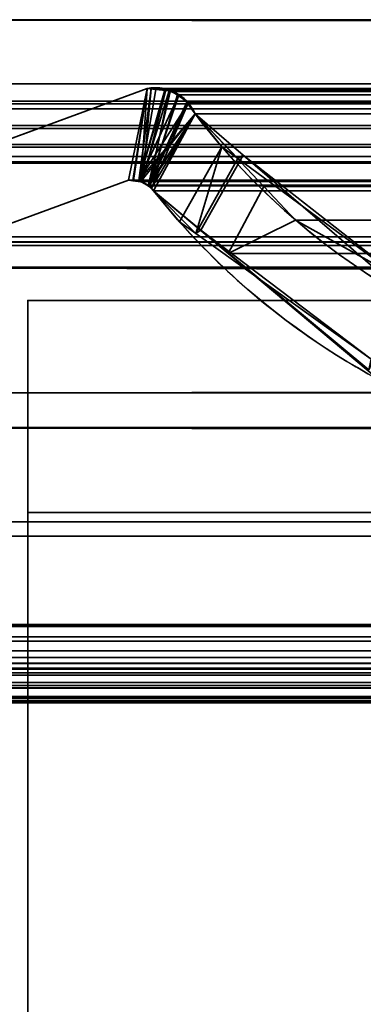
# Model space of a CAD drawing. Header units: millimetres. Extents: x -603 to 3703, y -120 to 193.
# Tile 321 of 656: x 1015.92 to 1019.16, y -6.63 to 2.65. Entities that reach past the tile are written whole.
import ezdxf

# ---------------------------------------------------------------- set-up
doc = ezdxf.new("R2010")
doc.units = ezdxf.units.MM
doc.layers.add('152', color=7, linetype='Continuous', true_color=0xffffff)

# ---------------------------------------------------------------- blocks, each defined once
blk = doc.blocks.new('UG_SURFACE_002')
at = {"layer": '152', "color": 252, "linetype": 'Continuous', "lineweight": 35}
for points in [[(2177.5, -35, 2213.0001), (2177.5, 174.4, 2213.0001), (822.5, 174.4, 2213.0001), (822.5, -35, 2213.0001)], [(972.5, -35, 2063), (972.5, 174.4, 2063), (2027.4999, 174.4, 2063), (2027.4999, -35, 2063)]]:
    blk.add_3dface(points, dxfattribs=at)
blk = doc.blocks.new('UG_SURFACE_085')
at = {"layer": '152', "color": 43, "linetype": 'Continuous', "lineweight": 35}
for points in [[(1016, -49, 2017), (1984, -49, 2017), (1984, 0, 2017), (1016, 0, 2017)], [(1016, 0, 2), (1054.9999, 0, 951.5), (1081, 0, 948)], [(1081, 0, 948), (1107, 0, 951.5), (1984, 0, 2), (1016, 0, 2)], [(1016, 0, 2), (1016, 0, 2017), (1054.9999, 0, 1186.5), (1054.9999, 0, 951.5)], [(1016, 0, 2017), (1081, 0, 1190.0001), (1054.9999, 0, 1186.5)], [(1107, 0, 1186.5), (1081, 0, 1190.0001), (1016, 0, 2017), (1984, 0, 2017)], [(1016, 0, 2017), (1016, 0, 2), (1016, -19.5, 23.5), (1016, -19.5, 24.884)], [(1016, -49, 2017), (1016, 0, 2017), (1016, -20.7324, 30.5), (1016, -33.2676, 30.5)], [(1016, -20.7324, 30.5), (1016, 0, 2017), (1016, -19.5, 24.884)], [(1016, 0, 2), (1984, 0, 2), (1984, -2), (1016, -2)], [(1016, -19.5, 23.5), (1016, 0, 2), (1016, -2), (1016, -23.5, 12.5)], [(1016, -47), (1016, -2), (1984, -2), (1984, -47)], [(1016, -2), (1016, -47), (1016, -30.5, 12.5), (1016, -23.5, 12.5)]]:
    blk.add_3dface(points, dxfattribs=at)
blk = doc.blocks.new('UG_SURFACE_089')
at = {"layer": '152', "color": 252, "linetype": 'Continuous', "lineweight": 35}
for points in [[(1011, -46.92, 2022.5), (1989, -46.92, 2022.5), (1989, 14.42, 2022.5), (1011, 14.42, 2022.5)], [(1012.5, -46.92, 2020.9999), (1012.5, 14.42, 2020.9999), (1987.5, 14.42, 2020.9999), (1987.5, -46.92, 2020.9999)]]:
    blk.add_3dface(points, dxfattribs=at)
blk = doc.blocks.new('UG_SURFACE_143')
at = {"layer": '152', "color": 7, "linetype": 'Continuous', "lineweight": 35}
for points in [[(1015.2102, 1.295, -7), (1017.1266, 1.997, -7), (1016.9486, 1.1329, -7), (1015.4916, 0.5991, -7)], [(1015.4916, 0.5991, 2018.0085), (1016.9486, 1.1329, 2016.5515), (1017.1266, 1.997, 2016.3734), (1015.2102, 1.295, 2018.2898)], [(1017.1266, 1.997, -7), (1015.2102, 1.295, -7), (1015.2102, 1.295, 2018.2898), (1017.1266, 1.997, 2016.3734)], [(1016.9899, 1.1314, -7), (1016.9486, 1.1329, -7), (1017.1266, 1.997, -7)], [(1017.1266, 1.997, 2016.3734), (1016.9486, 1.1329, 2016.5515), (1016.9896, 1.1281, 2016.5102)], [(1017.1266, 1.997, 2016.3734), (1016.9896, 1.1281, 2016.5102), (1017.0676, 1.119, 2016.4325)], [(1017.0467, 1.1294, -7), (1016.9899, 1.1314, -7), (1017.1266, 1.997, -7), (1017.1647, 1.9963, -7)], [(1017.1647, 1.9963, -7), (1017.2949, 1.9939, -7), (1017.0467, 1.1294, -7)], [(1017.0467, 1.1294, -7), (1017.2949, 1.9939, -7), (1017.3028, 1.9904, -7)], [(1017.0467, 1.1294, -7), (1017.3028, 1.9904, -7), (1017.4243, 1.9346, -7)], [(1017.0676, 1.119, 2016.4325), (1017.083, 1.1172, 2016.417), (1017.1645, 1.9939, 2016.3355), (1017.1266, 1.997, 2016.3734)], [(1017.083, 1.1172, 2016.417), (1017.303, 1.9825, 2016.197), (1017.1645, 1.9939, 2016.3355)], [(1017.3447, 1.979, 2016.1552), (1017.303, 1.9825, 2016.197), (1017.083, 1.1172, 2016.417), (1017.134, 1.0806, 2016.366)], [(1017.1266, 1.997, -7), (1017.1266, 1.997, 2016.3734), (1017.1645, 1.9939, 2016.3355)], [(1017.1645, 1.9939, 2016.3355), (1017.1647, 1.9963, -7), (1017.1266, 1.997, -7)], [(1017.134, 1.0806, 2016.366), (1017.4224, 1.9273, 2016.0775), (1017.3447, 1.979, 2016.1552)], [(1017.1647, 1.9963, -7), (1017.1645, 1.9939, 2016.3355), (1017.303, 1.9825, 2016.197)], [(1017.303, 1.9825, 2016.197), (1017.2949, 1.9939, -7), (1017.1647, 1.9963, -7)], [(1017.303, 1.9825, 2016.197), (1017.3028, 1.9904, -7), (1017.2949, 1.9939, -7)], [(1017.3028, 1.9904, -7), (1017.303, 1.9825, 2016.197), (1017.3447, 1.979, 2016.1552)], [(1017.3447, 1.979, 2016.1552), (1017.4243, 1.9346, -7), (1017.3028, 1.9904, -7)], [(1017.3447, 1.979, 2016.1552), (1017.4224, 1.9273, 2016.0775), (1017.4243, 1.9346, -7)], [(1017.0467, 1.1294, -7), (1017.4243, 1.9346, -7), (1017.4447, 1.9253, -7), (1017.5083, 1.8542, -7)], [(1017.5023, 1.8741, 2015.9976), (1017.4224, 1.9273, 2016.0775), (1017.134, 1.0806, 2016.366)], [(1017.134, 1.0806, 2016.366), (1017.1674, 1.0564, 2016.3326), (1017.513, 1.8578, 2015.9869), (1017.5023, 1.8741, 2015.9976)], [(1017.5786, 1.7573, 2015.9214), (1017.513, 1.8578, 2015.9869), (1017.1674, 1.0564, 2016.3326)], [(1017.4447, 1.9253, -7), (1017.4243, 1.9346, -7), (1017.4224, 1.9273, 2016.0775)], [(1017.4447, 1.9253, -7), (1017.4224, 1.9273, 2016.0775), (1017.5023, 1.8741, 2015.9976)], [(1017.5023, 1.8741, 2015.9976), (1017.5083, 1.8542, -7), (1017.4447, 1.9253, -7)], [(1017.5023, 1.8741, 2015.9976), (1017.513, 1.8578, 2015.9869), (1017.5083, 1.8542, -7)], [(1017.5083, 1.8542, -7), (1017.513, 1.8578, 2015.9869), (1017.5786, 1.7573, 2015.9214)], [(1017.5083, 1.8542, -7), (1017.558, 1.7985, -7), (1017.5786, 1.7573, -7), (1017.0467, 1.1294, -7)], [(1017.5786, 1.7573, 2015.9214), (1017.558, 1.7985, -7), (1017.5083, 1.8542, -7)], [(1017.5786, 1.7573, 2015.9214), (1017.5786, 1.7573, -7), (1017.558, 1.7985, -7)], [(1017.0664, 1.12, -7), (1017.0467, 1.1294, -7), (1017.5786, 1.7573, -7)], [(1017.5786, 1.7573, -7), (1017.134, 1.0875, -7), (1017.0664, 1.12, -7)], [(1017.1356, 1.0858, -7), (1017.134, 1.0875, -7), (1017.5786, 1.7573, -7)], [(1017.1857, 1.0331, -7), (1017.1356, 1.0858, -7), (1017.5786, 1.7573, -7)], [(1017.5786, 1.7573, 2015.9214), (1017.1674, 1.0564, 2016.3326), (1017.1857, 1.0331, 2016.3143)], [(1017.5786, 1.7573, -7), (1018.0296, 1.3698, -7), (1017.6311, 0.6632, -7), (1017.1857, 1.0331, -7)], [(1017.1857, 1.0331, 2016.3143), (1017.4305, 0.7409, 2016.0694), (1017.8308, 1.4475, 2015.6691), (1017.5786, 1.7573, 2015.9214)], [(1017.5786, 1.7573, -7), (1017.8308, 1.4475, 2015.6691), (1017.9812, 1.3368, 2015.5189)], [(1017.5786, 1.7573, -7), (1017.5786, 1.7573, 2015.9214), (1017.8308, 1.4475, 2015.6691)], [(1017.9812, 1.3368, 2015.5189), (1018.0296, 1.3698, -7), (1017.5786, 1.7573, -7)], [(1017.8308, 1.4475, 2015.6691), (1017.4305, 0.7409, 2016.0694), (1017.5843, 0.6308, 2015.9156)], [(1017.9812, 1.3368, 2015.5189), (1017.8308, 1.4475, 2015.6691), (1017.5843, 0.6308, 2015.9156)], [(1017.5843, 0.6308, 2015.9156), (1019.2387, -0.5532, 2014.2612), (1019.5497, 0.1813, 2013.9503), (1017.9812, 1.3368, 2015.5189)], [(1019.2165, -0.6536, -7), (1017.6311, 0.6632, -7), (1018.0296, 1.3698, -7), (1019.5253, 0.0846, -7)], [(1018.0296, 1.3698, -7), (1017.9812, 1.3368, 2015.5189), (1019.5497, 0.1813, 2013.9503)], [(1019.5497, 0.1813, 2013.9503), (1019.5253, 0.0846, -7), (1018.0296, 1.3698, -7)], [(1016.9486, 1.1329, 2016.5515), (1015.4916, 0.5991, 2018.0085), (1015.4916, 0.5991, -7), (1016.9486, 1.1329, -7)], [(1016.9486, 1.1329, -7), (1016.9899, 1.1314, -7), (1016.9896, 1.1281, 2016.5102)], [(1016.9896, 1.1281, 2016.5102), (1016.9486, 1.1329, 2016.5515), (1016.9486, 1.1329, -7)], [(1017.0676, 1.119, 2016.4325), (1016.9896, 1.1281, 2016.5102), (1016.9899, 1.1314, -7)], [(1016.9899, 1.1314, -7), (1017.0467, 1.1294, -7), (1017.0676, 1.119, 2016.4325)], [(1017.0467, 1.1294, -7), (1017.0664, 1.12, -7), (1017.0676, 1.119, 2016.4325)], [(1017.0664, 1.12, -7), (1017.134, 1.0875, -7), (1017.134, 1.0806, 2016.366)], [(1017.134, 1.0806, 2016.366), (1017.083, 1.1172, 2016.417), (1017.0664, 1.12, -7)], [(1017.083, 1.1172, 2016.417), (1017.0676, 1.119, 2016.4325), (1017.0664, 1.12, -7)], [(1017.134, 1.0875, -7), (1017.1356, 1.0858, -7), (1017.134, 1.0806, 2016.366)], [(1017.1674, 1.0564, 2016.3326), (1017.134, 1.0806, 2016.366), (1017.1356, 1.0858, -7)], [(1017.1356, 1.0858, -7), (1017.1857, 1.0331, -7), (1017.1857, 1.0331, 2016.3143)], [(1017.1857, 1.0331, 2016.3143), (1017.1674, 1.0564, 2016.3326), (1017.1356, 1.0858, -7)], [(1017.1857, 1.0331, -7), (1017.6311, 0.6632, -7), (1017.5843, 0.6308, 2015.9156)], [(1017.5843, 0.6308, 2015.9156), (1017.4305, 0.7409, 2016.0694), (1017.1857, 1.0331, -7)], [(1017.4305, 0.7409, 2016.0694), (1017.1857, 1.0331, 2016.3143), (1017.1857, 1.0331, -7)], [(1019.2387, -0.5532, 2014.2612), (1017.5843, 0.6308, 2015.9156), (1017.6311, 0.6632, -7)], [(1017.6311, 0.6632, -7), (1019.2165, -0.6536, -7), (1019.2387, -0.5532, 2014.2612)]]:
    blk.add_3dface(points, dxfattribs=at)
blk = doc.blocks.new('UG_SURFACE_144')
at = {"layer": '152', "color": 7, "linetype": 'Continuous', "lineweight": 35}
for points in [[(1986.675, 2.6459, 2020.175), (1986.6284, 5.9608, 2020.1285), (1013.3716, 5.9608, 2020.1285), (1013.325, 2.6459, 2020.175)], [(1014.2951, 2.0412, 2019.2049), (1014.3776, 4.9715, 2019.1224), (1985.6224, 4.9715, 2019.1224), (1985.7049, 2.0412, 2019.2049)], [(1986.6695, 1.0733, 2020.1695), (1013.325, 2.6459, 2020.175), (1013.2391, 0.3109, 2020.2608)], [(1986.6695, 1.0733, 2020.1695), (1986.675, 2.6459, 2020.175), (1013.325, 2.6459, 2020.175)], [(1014.2951, 2.0412, 2019.2049), (1985.7049, 2.0412, 2019.2049), (1985.6882, 1.8784, 2019.1882), (1014.3118, 1.8784, 2019.1882)], [(1015.2102, 1.295, 2018.2898), (1017.1266, 1.997, 2016.3734), (1016.9486, 1.1329, 2016.5515), (1015.4916, 0.5991, 2018.0085)], [(1017.1266, 1.997, 2016.3734), (1015.2102, 1.295, 2018.2898), (1984.7898, 1.295, 2018.2898), (1982.8734, 1.997, 2016.3734)], [(1016.9967, 1.1297, 2016.5033), (1016.9486, 1.1329, 2016.5515), (1017.1266, 1.997, 2016.3734)], [(1017.1266, 1.997, 2016.3734), (1017.2083, 1.9879, 2016.2916), (1017.0606, 1.1255, 2016.4394), (1016.9967, 1.1297, 2016.5033)], [(1017.0691, 1.1208, 2016.4309), (1017.0606, 1.1255, 2016.4394), (1017.2083, 1.9879, 2016.2916), (1017.3337, 1.974, 2016.1662)], [(1017.3337, 1.974, 2016.1662), (1017.1434, 1.08, 2016.3567), (1017.1335, 1.0854, 2016.3665), (1017.0691, 1.1208, 2016.4309)], [(1017.1266, 1.997, 2016.3734), (1982.8734, 1.997, 2016.3734), (1982.7933, 2.0043, 2016.2933)], [(1982.7933, 2.0043, 2016.2933), (1017.2083, 1.9879, 2016.2916), (1017.1266, 1.997, 2016.3734)], [(1017.1434, 1.08, 2016.3567), (1017.3337, 1.974, 2016.1662), (1017.3662, 1.9704, 2016.1338), (1017.4114, 1.9379, 2016.0887)], [(1982.7933, 2.0043, 2016.2933), (1982.7911, 2.0038, 2016.2911), (1017.2083, 1.9879, 2016.2916)], [(1017.3337, 1.974, 2016.1662), (1017.2083, 1.9879, 2016.2916), (1982.7911, 2.0038, 2016.2911)], [(1982.7911, 2.0038, 2016.2911), (1982.6667, 1.974, 2016.1667), (1017.3337, 1.974, 2016.1662)], [(1017.3662, 1.9704, 2016.1338), (1017.3337, 1.974, 2016.1662), (1982.6667, 1.974, 2016.1667)], [(1017.3662, 1.9704, 2016.1338), (1982.6667, 1.974, 2016.1667), (1982.6149, 1.9616, 2016.115)], [(1982.6149, 1.9616, 2016.115), (1017.4114, 1.9379, 2016.0887), (1017.3662, 1.9704, 2016.1338)], [(1982.6149, 1.9616, 2016.115), (1982.5877, 1.941, 2016.0878), (1017.4114, 1.9379, 2016.0887)], [(1014.3118, 1.8784, 2019.1882), (1985.6882, 1.8784, 2019.1882), (1985.6794, 1.8545, 2019.1793)], [(1985.6794, 1.8545, 2019.1793), (1014.3186, 1.8526, 2019.1815), (1014.3118, 1.8784, 2019.1882)], [(1017.4114, 1.9379, 2016.0887), (1017.5066, 1.8695, 2015.9934), (1017.1434, 1.08, 2016.3567)], [(1017.1434, 1.08, 2016.3567), (1017.5066, 1.8695, 2015.9934), (1017.5085, 1.8664, 2015.9914), (1017.5786, 1.7573, 2015.9214)], [(1017.5066, 1.8695, 2015.9934), (1017.4114, 1.9379, 2016.0887), (1982.5877, 1.941, 2016.0878)], [(1017.5066, 1.8695, 2015.9934), (1982.5877, 1.941, 2016.0878), (1982.4934, 1.8695, 2015.9934)], [(1982.4934, 1.8695, 2015.9934), (1017.5085, 1.8664, 2015.9914), (1017.5066, 1.8695, 2015.9934)], [(1982.4934, 1.8695, 2015.9934), (1982.4915, 1.8664, 2015.9914), (1017.5085, 1.8664, 2015.9914)], [(1017.5085, 1.8664, 2015.9914), (1982.4915, 1.8664, 2015.9914), (1982.4214, 1.7573, 2015.9214), (1017.5786, 1.7573, 2015.9214)], [(1014.3309, 1.8061, 2019.1691), (1014.3186, 1.8526, 2019.1815), (1985.6794, 1.8545, 2019.1793)], [(1014.3309, 1.8061, 2019.1691), (1985.6794, 1.8545, 2019.1793), (1985.6114, 1.6712, 2019.1114)], [(1014.3309, 1.8061, 2019.1691), (1985.6114, 1.6712, 2019.1114), (1985.5958, 1.65, 2019.0959)], [(1985.5958, 1.65, 2019.0959), (1014.405, 1.6498, 2019.0949), (1014.3309, 1.8061, 2019.1691)], [(1017.1857, 1.0331, 2016.3143), (1017.1434, 1.08, 2016.3567), (1017.5786, 1.7573, 2015.9214)], [(1017.5786, 1.7573, 2015.9214), (1018.2251, 1.0741, 2015.275), (1017.8912, 0.4417, 2015.6088), (1017.1857, 1.0331, 2016.3143)], [(1017.5786, 1.7573, 2015.9214), (1982.4214, 1.7573, 2015.9214), (1981.7749, 1.0741, 2015.275), (1018.2251, 1.0741, 2015.275)], [(1014.405, 1.6498, 2019.0949), (1985.5958, 1.65, 2019.0959), (1985.4931, 1.5104, 2018.9931)], [(1014.4185, 1.6214, 2019.0816), (1014.405, 1.6498, 2019.0949), (1985.4931, 1.5104, 2018.9931)], [(1014.4185, 1.6214, 2019.0816), (1985.4931, 1.5104, 2018.9931), (1985.4424, 1.4748, 2018.9424)], [(1985.4424, 1.4748, 2018.9424), (1014.5568, 1.4693, 2018.9433), (1014.4185, 1.6214, 2019.0816)], [(1014.5789, 1.4448, 2018.9211), (1014.5568, 1.4693, 2018.9433), (1985.4424, 1.4748, 2018.9424)], [(1014.5789, 1.4448, 2018.9211), (1985.4424, 1.4748, 2018.9424), (1985.2571, 1.3446, 2018.7571)], [(1014.5789, 1.4448, 2018.9211), (1985.2571, 1.3446, 2018.7571), (1985.2486, 1.3429, 2018.7485)], [(1985.2486, 1.3429, 2018.7485), (1014.7544, 1.3555, 2018.7457), (1014.5789, 1.4448, 2018.9211)], [(1014.8538, 1.3048, 2018.6462), (1014.7544, 1.3555, 2018.7457), (1985.2486, 1.3429, 2018.7485)], [(1014.9699, 1.3016, 2018.5301), (1014.8538, 1.3048, 2018.6462), (1985.2486, 1.3429, 2018.7485)], [(1985.2486, 1.3429, 2018.7485), (1985.0287, 1.3001, 2018.5287), (1014.9699, 1.3016, 2018.5301)], [(1014.9699, 1.3016, 2018.5301), (1985.0287, 1.3001, 2018.5287), (1984.9199, 1.2788, 2018.42)], [(1015.2102, 1.295, 2018.2898), (1014.9699, 1.3016, 2018.5301), (1984.9199, 1.2788, 2018.42)], [(1984.9199, 1.2788, 2018.42), (1984.7898, 1.295, 2018.2898), (1015.2102, 1.295, 2018.2898)], [(1983.0514, 1.1329, 2016.5515), (1984.5084, 0.5991, 2018.0085), (1015.4916, 0.5991, 2018.0085), (1016.9486, 1.1329, 2016.5515)], [(1983.0514, 1.1329, 2016.5515), (1016.9486, 1.1329, 2016.5515), (1016.9967, 1.1297, 2016.5033)], [(1983.0011, 1.1363, 2016.5012), (1016.9967, 1.1297, 2016.5033), (1017.0606, 1.1255, 2016.4394)], [(1983.0011, 1.1363, 2016.5012), (1983.0031, 1.1361, 2016.5031), (1016.9967, 1.1297, 2016.5033)], [(1016.9967, 1.1297, 2016.5033), (1983.0031, 1.1361, 2016.5031), (1983.0514, 1.1329, 2016.5515)], [(1017.0606, 1.1255, 2016.4394), (1982.9315, 1.1144, 2016.4316), (1983.0011, 1.1363, 2016.5012)], [(1017.0606, 1.1255, 2016.4394), (1017.0691, 1.1208, 2016.4309), (1982.9315, 1.1144, 2016.4316)], [(1982.8825, 1.0991, 2016.3825), (1017.0691, 1.1208, 2016.4309), (1017.1335, 1.0854, 2016.3665)], [(1982.8825, 1.0991, 2016.3825), (1982.9315, 1.1144, 2016.4316), (1017.0691, 1.1208, 2016.4309)], [(1013.2391, 0.3109, 2020.2608), (1986.7144, 0.3099, 2020.2143), (1986.6695, 1.0733, 2020.1695)], [(1017.1335, 1.0854, 2016.3665), (1982.8674, 1.0844, 2016.3674), (1982.8825, 1.0991, 2016.3825)], [(1982.8674, 1.0844, 2016.3674), (1017.1335, 1.0854, 2016.3665), (1017.1434, 1.08, 2016.3567)], [(1017.1434, 1.08, 2016.3567), (1982.8143, 1.0331, 2016.3143), (1982.8674, 1.0844, 2016.3674)], [(1017.1434, 1.08, 2016.3567), (1017.1857, 1.0331, 2016.3143), (1982.8143, 1.0331, 2016.3143)], [(1982.8143, 1.0331, 2016.3143), (1017.1857, 1.0331, 2016.3143), (1017.8912, 0.4417, 2015.6088)], [(1018.2251, 1.0741, 2015.275), (1018.5249, 0.7572, 2014.9751), (1017.8912, 0.4417, 2015.6088)], [(1017.8912, 0.4417, 2015.6088), (1982.1423, 0.3422, 2015.6424), (1982.8143, 1.0331, 2016.3143)], [(1018.5249, 0.7572, 2014.9751), (1018.2251, 1.0741, 2015.275), (1981.7749, 1.0741, 2015.275)], [(1018.5249, 0.7572, 2014.9751), (1981.7749, 1.0741, 2015.275), (1981.4751, 0.7572, 2014.9751)], [(1019.3079, -0.7461, 2014.1921), (1017.8912, 0.4417, 2015.6088), (1018.5249, 0.7572, 2014.9751), (1019.9108, -0.0172, 2013.5891)], [(1981.4751, 0.7572, 2014.9751), (1980.0892, -0.0172, 2013.5891), (1019.9108, -0.0172, 2013.5891), (1018.5249, 0.7572, 2014.9751)], [(1015.077, 0.516, 2018.4231), (1984.5084, 0.5991, 2018.0085), (1984.8992, 0.5179, 2018.3992)], [(1015.077, 0.516, 2018.4231), (1015.4916, 0.5991, 2018.0085), (1984.5084, 0.5991, 2018.0085)], [(1014.2697, -0.8721, 2019.2304), (1985.6925, 0.5499, 2019.1925), (1985.6869, -0.4242, 2019.187)], [(1014.2697, -0.8721, 2019.2304), (1014.3075, 0.5499, 2019.1925), (1985.6925, 0.5499, 2019.1925)], [(1014.3124, 0.5521, 2019.1877), (1985.6876, 0.5521, 2019.1877), (1985.6925, 0.5499, 2019.1925), (1014.3075, 0.5499, 2019.1925)], [(1985.6853, 0.5531, 2019.1853), (1014.3124, 0.5521, 2019.1877), (1014.3147, 0.5531, 2019.1853)], [(1985.6853, 0.5531, 2019.1853), (1985.6876, 0.5521, 2019.1877), (1014.3124, 0.5521, 2019.1877)], [(1014.3147, 0.5531, 2019.1853), (1014.3213, 0.5528, 2019.1786), (1985.6787, 0.5528, 2019.1786)], [(1985.6787, 0.5528, 2019.1786), (1985.6853, 0.5531, 2019.1853), (1014.3147, 0.5531, 2019.1853)], [(1014.3213, 0.5528, 2019.1786), (1014.3424, 0.5517, 2019.1576), (1985.6576, 0.5519, 2019.1576)], [(1985.6576, 0.5519, 2019.1576), (1985.6787, 0.5528, 2019.1786), (1014.3213, 0.5528, 2019.1786)], [(1985.604, 0.5495, 2019.104), (1985.6576, 0.5519, 2019.1576), (1014.3424, 0.5517, 2019.1576)], [(1014.3424, 0.5517, 2019.1576), (1014.3961, 0.5491, 2019.1038), (1985.604, 0.5495, 2019.104)], [(1984.9817, 0.5216, 2018.4817), (1985.604, 0.5495, 2019.104), (1014.3961, 0.5491, 2019.1038)], [(1014.3961, 0.5491, 2019.1038), (1015.0189, 0.5188, 2018.481), (1984.9817, 0.5216, 2018.4817)], [(1984.8992, 0.5179, 2018.3992), (1984.9817, 0.5216, 2018.4817), (1015.0189, 0.5188, 2018.481)], [(1984.8992, 0.5179, 2018.3992), (1015.0189, 0.5188, 2018.481), (1015.077, 0.516, 2018.4231)], [(1981.8425, 0.0339, 2015.3425), (1017.8912, 0.4417, 2015.6088), (1019.3079, -0.7461, 2014.1921)], [(1981.8425, 0.0339, 2015.3425), (1982.1423, 0.3422, 2015.6424), (1017.8912, 0.4417, 2015.6088)], [(1986.8573, -2.122, 2020.3571), (1013.2391, 0.3109, 2020.2608), (1013.1508, -2.0882, 2020.3493)], [(1986.8573, -2.122, 2020.3571), (1986.7144, 0.3099, 2020.2143), (1013.2391, 0.3109, 2020.2608)], [(1985.6869, -0.4242, 2019.187), (1014.1946, -1.1999, 2019.3055), (1014.2697, -0.8721, 2019.2304)], [(1985.6869, -0.4242, 2019.187), (1985.8462, -1.1821, 2019.3462), (1014.1946, -1.1999, 2019.3055)], [(1986.3259, -3.4653, 2019.8257), (1013.6755, -3.4656, 2019.8245), (1014.1946, -1.1999, 2019.3055)], [(1014.1946, -1.1999, 2019.3055), (1985.8462, -1.1821, 2019.3462), (1986.3259, -3.4653, 2019.8257)], [(1013.1508, -2.0882, 2020.3493), (1013.0994, -2.223, 2020.4005), (1986.8972, -2.2255, 2020.3972)], [(1013.1508, -2.0882, 2020.3493), (1986.8972, -2.2255, 2020.3972), (1986.8573, -2.122, 2020.3571)], [(1986.8972, -2.2255, 2020.3972), (1013.0994, -2.223, 2020.4005), (1012.7817, -3.0566, 2020.7183)], [(1012.7817, -3.0566, 2020.7183), (1987.2183, -3.0566, 2020.7183), (1986.8972, -2.2255, 2020.3972)], [(1012.7748, -3.074, 2020.7253), (1987.2252, -3.074, 2020.7253), (1987.2183, -3.0566, 2020.7183), (1012.7817, -3.0566, 2020.7183)], [(1987.2634, -3.1716, 2020.7634), (1987.2252, -3.074, 2020.7253), (1012.7748, -3.074, 2020.7253), (1012.7366, -3.1716, 2020.7634)], [(1987.2681, -3.2122, 2020.7682), (1012.7319, -3.2122, 2020.7682), (1012.7214, -3.3021, 2020.7787)], [(1987.2786, -3.3021, 2020.7787), (1987.2681, -3.2122, 2020.7682), (1012.7214, -3.3021, 2020.7787)], [(1012.7366, -3.1716, 2020.7634), (1012.7319, -3.2122, 2020.7682), (1987.2681, -3.2122, 2020.7682)], [(1012.7366, -3.1716, 2020.7634), (1987.2681, -3.2122, 2020.7682), (1987.2634, -3.1716, 2020.7634)], [(1012.7214, -3.3021, 2020.7787), (1012.7302, -3.3666, 2020.7696), (1987.2698, -3.3666, 2020.7696), (1987.2786, -3.3021, 2020.7787)], [(1987.2698, -3.3666, 2020.7696), (1012.7302, -3.3666, 2020.7696), (1012.7378, -3.4209, 2020.7622)], [(1987.2622, -3.4209, 2020.7622), (1987.2698, -3.3666, 2020.7696), (1012.7378, -3.4209, 2020.7622)], [(1987.2622, -3.4209, 2020.7622), (1012.7378, -3.4209, 2020.7622), (1012.7558, -3.4761, 2020.7443)], [(1987.2442, -3.4761, 2020.7443), (1987.2622, -3.4209, 2020.7622), (1012.7558, -3.4761, 2020.7443)], [(1012.7558, -3.4761, 2020.7443), (1012.7753, -3.5105, 2020.7248), (1987.2247, -3.5105, 2020.7248), (1987.2442, -3.4761, 2020.7443)], [(1987.1737, -3.6004, 2020.6738), (1012.7753, -3.5105, 2020.7248), (1012.8263, -3.6004, 2020.6738)], [(1987.1737, -3.6004, 2020.6738), (1987.2247, -3.5105, 2020.7248), (1012.7753, -3.5105, 2020.7248)], [(1986.3398, -3.5319, 2019.8398), (1013.6602, -3.5319, 2019.8398), (1013.6755, -3.4656, 2019.8245)], [(1013.6755, -3.4656, 2019.8245), (1986.3259, -3.4653, 2019.8257), (1986.3398, -3.5319, 2019.8398)], [(1987.1737, -3.6004, 2020.6738), (1012.8263, -3.6004, 2020.6738), (1012.8601, -3.6291, 2020.6399)], [(1012.8601, -3.6291, 2020.6399), (1987.1422, -3.6359, 2020.642), (1987.1737, -3.6004, 2020.6738)], [(1013.5705, -3.6511, 2019.9294), (1986.3398, -3.5319, 2019.8398), (1986.4295, -3.6511, 2019.9294)], [(1013.5705, -3.6511, 2019.9294), (1013.6602, -3.5319, 2019.8398), (1986.3398, -3.5319, 2019.8398)], [(1012.8601, -3.6291, 2020.6399), (1012.9831, -3.7332, 2020.5169), (1987.0169, -3.7332, 2020.5169)], [(1987.0169, -3.7332, 2020.5169), (1987.1287, -3.6509, 2020.6287), (1012.8601, -3.6291, 2020.6399)], [(1987.1287, -3.6509, 2020.6287), (1987.1422, -3.6359, 2020.642), (1012.8601, -3.6291, 2020.6399)], [(1013.5633, -3.6559, 2019.9368), (1986.4367, -3.6559, 2019.9368), (1986.5602, -3.7382, 2020.0603), (1013.4398, -3.7382, 2020.0603)], [(1986.4295, -3.6511, 2019.9294), (1013.5633, -3.6559, 2019.9368), (1013.5705, -3.6511, 2019.9294)], [(1986.4295, -3.6511, 2019.9294), (1986.4367, -3.6559, 2019.9368), (1013.5633, -3.6559, 2019.9368)], [(1012.9995, -3.7378, 2020.5004), (1987.0005, -3.7378, 2020.5004), (1987.0169, -3.7332, 2020.5169), (1012.9831, -3.7332, 2020.5169)], [(1013.1394, -3.7769, 2020.3607), (1986.8606, -3.7769, 2020.3607), (1987.0005, -3.7378, 2020.5004), (1012.9995, -3.7378, 2020.5004)], [(1986.8026, -3.7931, 2020.3025), (1013.1394, -3.7769, 2020.3607), (1013.1974, -3.7931, 2020.3025)], [(1986.8026, -3.7931, 2020.3025), (1986.8606, -3.7769, 2020.3607), (1013.1394, -3.7769, 2020.3607)], [(1013.1974, -3.7931, 2020.3025), (1986.7063, -3.7758, 2020.2062), (1986.8026, -3.7931, 2020.3025)], [(1013.1974, -3.7931, 2020.3025), (1013.2937, -3.7758, 2020.2062), (1986.7063, -3.7758, 2020.2062)], [(1986.5836, -3.7538, 2020.0837), (1013.2937, -3.7758, 2020.2062), (1013.4164, -3.7538, 2020.0837)], [(1986.5836, -3.7538, 2020.0837), (1986.7063, -3.7758, 2020.2062), (1013.2937, -3.7758, 2020.2062)], [(1013.4164, -3.7538, 2020.0837), (1986.5602, -3.7382, 2020.0603), (1986.5836, -3.7538, 2020.0837)], [(1013.4164, -3.7538, 2020.0837), (1013.4398, -3.7382, 2020.0603), (1986.5602, -3.7382, 2020.0603)]]:
    blk.add_3dface(points, dxfattribs=at)

msp = doc.modelspace()

# ---------------------------------------------------------------- linework, layer by layer
at = {"layer": '152', "color": 252, "linetype": 'Continuous', "lineweight": -3, "true_color": 0x939598}
for p, q in [((1986.675, 2.6459, 2020.175), (1013.325, 2.6459, 2020.175)), ((1014.2951, 2.0412, 2019.2049), (1985.7049, 2.0412, 2019.2049)), ((1015.2101, 1.295, 2018.2899), (1017.1266, 1.997, 2016.3734)), ((1015.2101, 1.295, 2018.2899), (1017.1266, 1.997, 2016.3734)), ((1015.2101, 1.295, -7), (1017.1266, 1.997, -7)), ((1017.1266, 1.997, 2016.3734), (1982.8734, 1.997, 2016.3734)), ((1017.1266, 1.997, -7), (1017.1266, 1.997, 2016.3734)), ((1014.3117, 1.8784, 2019.1883), (1985.6883, 1.8784, 2019.1883)), ((1017.5786, 1.7573, 2015.9214), (1982.4214, 1.7573, 2015.9214)), ((1017.5786, 1.7573, -7), (1017.5786, 1.7573, 2015.9214)), ((1015.2101, 1.295, 2018.2899), (1984.7899, 1.295, 2018.2899)), ((1015.4916, 0.5991, 2018.0084), (1016.9485, 1.1329, 2016.5515)), ((1016.9485, 1.1329, 2016.5515), (1015.4916, 0.5991, 2018.0084)), ((1016.9485, 1.1329, -7), (1015.4916, 0.5991, -7)), ((1016.9485, 1.1329, 2016.5515), (1016.9485, 1.1329, -7)), ((1983.0515, 1.1329, 2016.5515), (1016.9485, 1.1329, 2016.5515)), ((1017.1857, 1.0331, 2016.3143), (1017.1857, 1.0331, -7)), ((1982.8143, 1.0331, 2016.3143), (1017.1857, 1.0331, 2016.3143)), ((1984.5084, 0.5991, 2018.0084), (1015.4916, 0.5991, 2018.0084)), ((1985.6926, 0.5499, 2019.1926), (1014.3074, 0.5499, 2019.1926)), ((1016, 0, 2017), (1984, 0, 2017)), ((1016, 0, 2017), (1016, -49, 2017)), ((1016, 0, 2017), (1016, 0, 2)), ((1016, 0, 2), (1016, -2)), ((1016, 0, 2), (1984, 0, 2)), ((1016, -2), (1984, -2)), ((1016, -2), (1016, -47)), ((1987.2183, -3.0566, 2020.7183), (1012.7817, -3.0566, 2020.7183)), ((1986.3398, -3.5319, 2019.8398), (1013.6602, -3.5319, 2019.8398)), ((1987.0169, -3.7332, 2020.5169), (1012.9831, -3.7332, 2020.5169))]:
    msp.add_line(p, q, dxfattribs=at)
for points in [[(1017.5786, 1.7573, 2015.9214), (1017.5025, 1.9333, 2015.9975), (1017.3149, 2.0331, 2016.1851), (1017.1266, 1.997, 2016.3734)], [(1017.1266, 1.997, -7), (1017.3149, 2.0331, -7), (1017.5025, 1.9333, -7), (1017.5786, 1.7573, -7)], [(1017.5786, 1.7573, -7), (1019.0586, -0.1772, -7), (1021.4855, -1.1357, -7), (1023.8876, -0.7357, -7)], [(1023.8876, -0.7357, 2009.6124), (1021.4855, -1.1357, 2012.0145), (1019.0586, -0.1772, 2014.4414), (1017.5786, 1.7573, 2015.9214)], [(1016.9485, 1.1329, 2016.5515), (1017.0402, 1.1489, 2016.4598), (1017.133, 1.1099, 2016.367), (1017.1857, 1.0331, 2016.3143)], [(1016.9485, 1.1329, -7), (1017.0402, 1.1489, -7), (1017.133, 1.1099, -7), (1017.1857, 1.0331, -7)], [(1023.7856, -1.4582, 2009.7144), (1021.2947, -1.9092, 2012.2053), (1018.7574, -0.9513, 2014.7426), (1017.1857, 1.0331, 2016.3143)], [(1017.1857, 1.0331, -7), (1018.7574, -0.9513, -7), (1021.2947, -1.9092, -7), (1023.7856, -1.4582, -7)]]:
    msp.add_open_spline(points, degree=3, dxfattribs=at)
for points, knots in [([(1017.5786, 1.7573, 2015.9214), (1017.56, 1.8004, 2015.94), (1017.5347, 1.8384, 2015.9653), (1017.4927, 1.8849, 2016.0073), (1017.478, 1.8988, 2016.022), (1017.4476, 1.9238, 2016.0524), (1017.4318, 1.9349, 2016.0682), (1017.3995, 1.9546, 2016.1005), (1017.383, 1.9631, 2016.117), (1017.3494, 1.9777, 2016.1506), (1017.3323, 1.9838, 2016.1677), (1017.2535, 2.0063, 2016.2465), (1017.1889, 2.0089, 2016.3111), (1017.1266, 1.997, 2016.3734)], [0, 0, 0, 0, 0.212583, 0.212583, 0.316013, 0.316013, 0.419341, 0.419341, 0.522607, 0.522607, 0.625835, 0.625835, 1, 1, 1, 1]), ([(1023.8876, -0.7357, 2009.6124), (1022.7632, -0.923, 2010.7368), (1021.6398, -0.8246, 2011.8602), (1020.0014, -0.226, 2013.4986), (1019.4755, 0.0461, 2014.0245), (1018.4724, 0.7643, 2015.0276), (1017.9959, 1.2119, 2015.5041), (1017.5786, 1.7573, 2015.9214)], [0, 0, 0, 0, 0.5, 0.5, 0.75, 0.75, 1, 1, 1, 1]), ([(1016.9485, 1.1329, 2016.5515), (1016.9857, 1.1394, 2016.5143), (1017.0241, 1.137, 2016.4759), (1017.0895, 1.1165, 2016.4105), (1017.1179, 1.1015, 2016.3821), (1017.1587, 1.067, 2016.3413), (1017.1732, 1.0513, 2016.3268), (1017.1857, 1.0331, 2016.3143)], [0, 0, 0, 0, 0.441696, 0.441696, 0.790152, 0.790152, 1, 1, 1, 1]), ([(1017.1857, 1.0331, 2016.3143), (1017.6283, 0.4742, 2015.8717), (1018.1182, 0.0282, 2015.3818), (1019.166, -0.7016, 2014.334), (1019.7277, -0.9829, 2013.7723), (1021.4254, -1.5783, 2012.0746), (1022.6153, -1.6701, 2010.8847), (1023.7856, -1.4582, 2009.7144)], [0, 0, 0, 0, 0.25, 0.25, 0.5, 0.5, 1, 1, 1, 1])]:
    msp.add_open_spline(points, degree=3, knots=knots, dxfattribs=at)

# ---------------------------------------------------------------- block references
for name in ['UG_SURFACE_002', 'UG_SURFACE_089', 'UG_SURFACE_085', 'UG_SURFACE_143', 'UG_SURFACE_144']:
    msp.add_blockref(name, (0, 0), dxfattribs=at)

doc.saveas('drawing.dxf')
